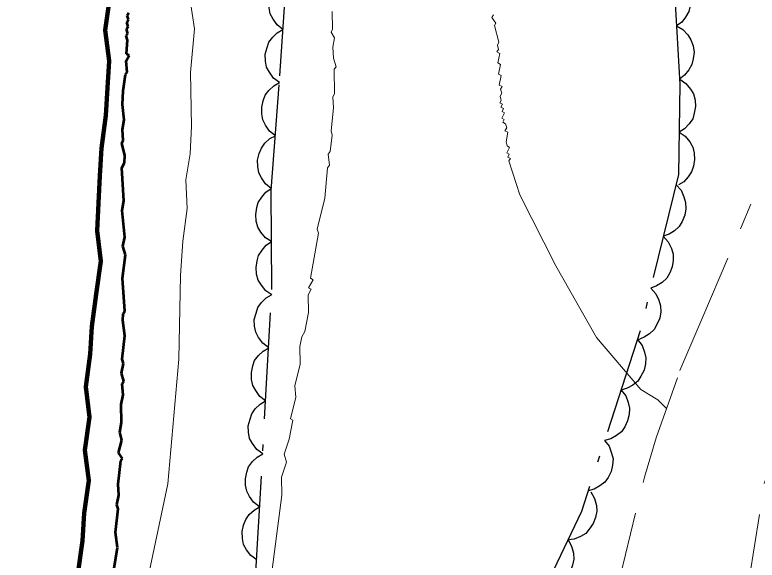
# Model space of a CAD drawing. Extents: x 355726 to 357533, y 5103782 to 5105258.
# Drawn here: x 355997.24 to 356018.2, y 5104726.42 to 5104741.81 of the extents above; entities that cross this region are included whole.
import ezdxf

# ---------------------------------------------------------------- set-up
doc = ezdxf.new("R2010")
doc.units = 0
doc.header["$LTSCALE"] = 0.6
for name, pattern in [('DASH_DOUBLE_DOT', [9.2, 5, -1.2, 0.3, -1.2, 0.3, -1.2]), ('DOT_DASHED', [7.7, 5, -1.2, 0.3, -1.2]), ('LONG_DASHED', [7.5, 6, -1.5]), ('MEDIUM_DASHED', [4.5, 3, -1.5])]:
    doc.linetypes.add(name, pattern=pattern)
for name, color, linetype, lineweight in [('1', 7, 'LONG_DASHED', 53), ('19', 7, 'Continuous', 13), ('2', 7, 'LONG_DASHED', 13), ('4', 7, 'DASH_DOUBLE_DOT', 53), ('44', 7, 'Continuous', 25)]:
    doc.layers.add(name, color=color, linetype=linetype, lineweight=lineweight)

msp = doc.modelspace()

# ---------------------------------------------------------------- linework, layer by layer
at = {"layer": '1'}
for points in [[(356000.17, 5104729.45), (356000.26, 5104729.8), (356000.2, 5104730.03), (356000.25, 5104730.3), (356000.24, 5104730.81), (356000.3, 5104731.08), (356000.27, 5104731.39), (356000.32, 5104731.47), (356000.25, 5104731.7), (356000.31, 5104731.97), (356000.27, 5104732.09), (356000.35, 5104732.75), (356000.29, 5104733.18), (356000.3, 5104733.37), (356000.35, 5104733.45), (356000.28, 5104734.38), (356000.36, 5104735.04), (356000.29, 5104735.28), (356000.35, 5104735.54), (356000.27, 5104736.29), (356000.32, 5104736.56), (356000.26, 5104737.49), (356000.34, 5104737.64), (356000.35, 5104737.84), (356000.26, 5104738.19), (356000.3, 5104738.27), (356000.28, 5104738.58), (356000.33, 5104738.85), (356000.28, 5104739.28), (356000.3, 5104739.67), (356000.36, 5104740.13), (356000.41, 5104740.2), (356000.38, 5104740.52), (356000.47, 5104740.67), (356000.39, 5104740.71), (356000.42, 5104741.1), (356000.38, 5104741.22), (356000.43, 5104741.29), (356000.39, 5104741.41), (356000.44, 5104741.49), (356000.4, 5104741.6), (356000.45, 5104741.68), (356000.41, 5104741.8), (356000.46, 5104741.87)], [(355999.95, 5104725.58), (356000.14, 5104726.77), (356000.08, 5104727.2), (356000.16, 5104727.86), (356000.12, 5104727.98), (356000.18, 5104728.25), (356000.16, 5104728.56), (356000.23, 5104729.22), (356000.28, 5104729.29), (356000.17, 5104729.45)]]:
    msp.add_lwpolyline(points, dxfattribs=at)
at = {"layer": '19', "linetype": 'MEDIUM_DASHED'}
for points in [[(355997.8, 5104670.73), (355999.08, 5104674.22), (356000.32, 5104676.94), (356001.43, 5104679.09), (356002.21, 5104680.3), (356006.1, 5104687.7), (356008.11, 5104691.5), (356009.62, 5104696.76), (356011.14, 5104701.84), (356012.62, 5104707.21), (356014.22, 5104712.09), (356015.74, 5104717.23), (356017.57, 5104723.26), (356018.4, 5104728.58), (356020.43, 5104734.04), (356022.51, 5104739.47), (356025.19, 5104744.96), (356027.66, 5104749.58), (356030.65, 5104755.01), (356033.08, 5104758.13), (356035.37, 5104761.13), (356036.71, 5104764.38), (356036.94, 5104767.51)], [(355997.24, 5104673.96), (355999.22, 5104678.15), (356000.21, 5104680.27), (356001.02, 5104681.7), (356001.91, 5104683.28), (356003.03, 5104685.63), (356005.07, 5104690.17), (356005.78, 5104692.77), (356007.59, 5104698.03), (356010.3, 5104706.48), (356012.75, 5104714.32), (356014.23, 5104721.23), (356014.34, 5104725.98), (356014.34, 5104725.99), (356015.02, 5104728.76), (356015.35, 5104729.87), (356016.02, 5104731.77), (356016.67, 5104733.29), (356018.02, 5104736.47)]]:
    msp.add_lwpolyline(points, dxfattribs=at)
at = {"layer": '2'}
for points in [[(356001.03, 5104726.08), (356001.56, 5104728.57), (356001.87, 5104732.09), (356001.92, 5104734.45), (356001.98, 5104735.42), (356002.11, 5104736.35), (356002.07, 5104737.16), (356002.19, 5104737.89), (356002.23, 5104738.67), (356002.2, 5104740.19), (356002.31, 5104741.42), (356002.16, 5104742.4)], [(356006.07, 5104737.49), (356006.12, 5104737.57), (356006.09, 5104737.88), (356006.14, 5104737.96), (356006.2, 5104738.42), (356006.17, 5104738.54), (356006.24, 5104739.19), (356006.22, 5104739.5), (356006.27, 5104739.58), (356006.26, 5104740.28), (356006.31, 5104740.35), (356006.24, 5104740.59), (356006.22, 5104740.9), (356006.27, 5104741.17), (356006.17, 5104741.33), (356006.21, 5104741.41), (356006.2, 5104741.91)], [(356010.76, 5104741.82), (356010.71, 5104741.74), (356010.82, 5104741.58), (356010.78, 5104741.51), (356010.91, 5104741.04), (356010.87, 5104740.96), (356010.9, 5104740.84), (356010.85, 5104740.77), (356010.93, 5104740.72), (356010.88, 5104740.46), (356010.95, 5104740.41), (356010.9, 5104740.14), (356010.97, 5104740.1), (356010.92, 5104739.83), (356011, 5104739.79), (356010.95, 5104739.72), (356010.99, 5104739.6), (356010.94, 5104739.52), (356010.97, 5104739.4), (356010.93, 5104739.33)], [(356010.93, 5104739.33), (356011.01, 5104739.29), (356010.96, 5104739.21), (356011.04, 5104739.17), (356011, 5104739.09), (356011.07, 5104739.05), (356010.99, 5104738.9), (356011.06, 5104738.86), (356011.02, 5104738.78), (356011.09, 5104738.74), (356011.13, 5104738.62), (356011.08, 5104738.54), (356011.16, 5104738.5), (356011.11, 5104738.23), (356011.14, 5104738.12), (356011.21, 5104738.07), (356011.13, 5104737.92), (356011.2, 5104737.88), (356011.16, 5104737.8), (356011.24, 5104737.76), (356011.19, 5104737.69), (356011.5, 5104736.73), (356012.52, 5104734.73), (356013.66, 5104732.7), (356014.92, 5104731.23)], [(356004.45, 5104725.75), (356004.78, 5104728.25), (356004.77, 5104728.76), (356004.91, 5104729.18), (356004.84, 5104729.41), (356004.99, 5104729.83), (356005.09, 5104730.37), (356005.02, 5104730.41), (356005.17, 5104731.02), (356005.15, 5104731.34), (356005.3, 5104731.95), (356005.29, 5104732.45), (356005.34, 5104732.72), (356005.43, 5104732.87), (356005.53, 5104733.41), (356005.52, 5104733.91), (356005.61, 5104734.07), (356005.53, 5104734.11), (356005.66, 5104734.33), (356005.59, 5104734.38), (356005.81, 5104735.65), (356005.78, 5104735.76), (356005.99, 5104736.64), (356006.07, 5104737.49)]]:
    msp.add_lwpolyline(points, dxfattribs=at)
at = {"layer": '2', "linetype": 'Continuous'}
msp.add_lwpolyline([(356015.64, 5104730.7), (356015.4, 5104730.94), (356014.92, 5104731.23)], dxfattribs=at)
at = {"layer": '4', "linetype": 'Continuous', "lineweight": 90}
msp.add_lwpolyline([(355999.92, 5104742.31), (355999.79, 5104741.38), (355999.9, 5104740.52), (355999.86, 5104739.75), (355999.81, 5104738.97), (355999.69, 5104738.05), (355999.64, 5104737.27), (355999.6, 5104736.5), (355999.56, 5104735.72), (355999.67, 5104734.86), (355999.54, 5104733.93), (355999.41, 5104733.01), (355999.37, 5104732.23), (355999.24, 5104731.31), (355999.35, 5104730.45), (355999.22, 5104729.52), (355999.33, 5104728.66), (355999.2, 5104727.74), (355999.15, 5104726.96), (355999.02, 5104726.03)], dxfattribs=at)
at = {"layer": '44', "linetype": 'DOT_DASHED'}
for points in [[(356004.03, 5104725.79), (356004.5, 5104734.06), (356004.48, 5104736.85), (356004.72, 5104740.09), (356004.97, 5104743.72)], [(356015.85, 5104742.74), (356016.02, 5104739.86), (356015.98, 5104737.31), (356014.9, 5104732.89), (356013.24, 5104727.79), (356012.12, 5104725.45)]]:
    msp.add_lwpolyline(points, dxfattribs=at)
at = {"layer": '44'}
for points in [[(356004.81, 5104741.4), (356004.65, 5104741.53), (356004.53, 5104741.69), (356004.45, 5104741.84), (356004.42, 5104742.01), (356004.42, 5104742.2), (356004.46, 5104742.38), (356004.52, 5104742.54), (356004.62, 5104742.68), (356004.76, 5104742.8), (356004.91, 5104742.89)], [(356015.83, 5104743), (356016.01, 5104742.89), (356016.15, 5104742.74), (356016.25, 5104742.61), (356016.3, 5104742.44), (356016.33, 5104742.26), (356016.31, 5104742.07), (356016.27, 5104741.91), (356016.18, 5104741.75), (356016.07, 5104741.61), (356015.92, 5104741.5)], [(356004.71, 5104739.9), (356004.54, 5104740.03), (356004.43, 5104740.2), (356004.35, 5104740.34), (356004.32, 5104740.51), (356004.31, 5104740.7), (356004.36, 5104740.89), (356004.41, 5104741.04), (356004.52, 5104741.18), (356004.65, 5104741.31), (356004.81, 5104741.4)], [(356015.92, 5104741.5), (356016.1, 5104741.4), (356016.24, 5104741.25), (356016.33, 5104741.11), (356016.39, 5104740.94), (356016.42, 5104740.76), (356016.39, 5104740.57), (356016.36, 5104740.41), (356016.27, 5104740.26), (356016.15, 5104740.11), (356016.01, 5104740)], [(356004.6, 5104738.4), (356004.43, 5104738.53), (356004.32, 5104738.7), (356004.24, 5104738.85), (356004.21, 5104739.02), (356004.21, 5104739.21), (356004.25, 5104739.39), (356004.31, 5104739.55), (356004.41, 5104739.68), (356004.55, 5104739.81), (356004.71, 5104739.9)], [(356016.02, 5104740), (356016.19, 5104739.88), (356016.32, 5104739.72), (356016.4, 5104739.58), (356016.45, 5104739.41), (356016.46, 5104739.23), (356016.42, 5104739.04), (356016.38, 5104738.88), (356016.28, 5104738.74), (356016.15, 5104738.6), (356016, 5104738.5)], [(356016, 5104738.5), (356016.17, 5104738.39), (356016.3, 5104738.23), (356016.38, 5104738.08), (356016.42, 5104737.91), (356016.43, 5104737.73), (356016.4, 5104737.54), (356016.35, 5104737.38), (356016.25, 5104737.24), (356016.13, 5104737.1), (356015.98, 5104737.01)], [(356004.48, 5104736.91), (356004.32, 5104737.04), (356004.2, 5104737.21), (356004.13, 5104737.35), (356004.1, 5104737.53), (356004.09, 5104737.71), (356004.14, 5104737.9), (356004.2, 5104738.05), (356004.3, 5104738.19), (356004.44, 5104738.32), (356004.6, 5104738.4)], [(356015.91, 5104737.01), (356016.05, 5104736.86), (356016.13, 5104736.68), (356016.18, 5104736.52), (356016.19, 5104736.34), (356016.16, 5104736.16), (356016.08, 5104735.98), (356016, 5104735.84), (356015.87, 5104735.72), (356015.72, 5104735.62), (356015.55, 5104735.56)], [(356004.49, 5104735.41), (356004.32, 5104735.52), (356004.19, 5104735.68), (356004.1, 5104735.82), (356004.05, 5104735.99), (356004.04, 5104736.18), (356004.07, 5104736.37), (356004.11, 5104736.52), (356004.21, 5104736.67), (356004.33, 5104736.81), (356004.48, 5104736.91)], [(356015.55, 5104735.56), (356015.69, 5104735.4), (356015.78, 5104735.22), (356015.83, 5104735.06), (356015.83, 5104734.88), (356015.8, 5104734.7), (356015.73, 5104734.53), (356015.65, 5104734.38), (356015.52, 5104734.26), (356015.36, 5104734.16), (356015.2, 5104734.1)], [(356004.5, 5104733.91), (356004.33, 5104734.02), (356004.2, 5104734.18), (356004.11, 5104734.32), (356004.06, 5104734.49), (356004.05, 5104734.68), (356004.08, 5104734.87), (356004.12, 5104735.02), (356004.22, 5104735.17), (356004.34, 5104735.31), (356004.49, 5104735.41)], [(356015.2, 5104734.1), (356015.34, 5104733.94), (356015.42, 5104733.76), (356015.47, 5104733.6), (356015.48, 5104733.43), (356015.45, 5104733.25), (356015.37, 5104733.07), (356015.29, 5104732.93), (356015.16, 5104732.81), (356015.01, 5104732.71), (356014.84, 5104732.64)], [(356004.41, 5104732.41), (356004.24, 5104732.54), (356004.12, 5104732.7), (356004.04, 5104732.85), (356004.01, 5104733.02), (356004, 5104733.21), (356004.05, 5104733.39), (356004.1, 5104733.55), (356004.2, 5104733.69), (356004.34, 5104733.82), (356004.49, 5104733.91)], [(356014.82, 5104732.65), (356014.95, 5104732.48), (356015.02, 5104732.29), (356015.06, 5104732.13), (356015.05, 5104731.96), (356015.01, 5104731.78), (356014.92, 5104731.61), (356014.83, 5104731.47), (356014.69, 5104731.36), (356014.53, 5104731.27), (356014.36, 5104731.22)], [(356004.32, 5104730.91), (356004.16, 5104731.04), (356004.04, 5104731.21), (356003.96, 5104731.35), (356003.92, 5104731.52), (356003.92, 5104731.71), (356003.96, 5104731.9), (356004.01, 5104732.05), (356004.12, 5104732.19), (356004.25, 5104732.32), (356004.41, 5104732.41)], [(356014.36, 5104731.22), (356014.49, 5104731.06), (356014.56, 5104730.87), (356014.6, 5104730.71), (356014.59, 5104730.53), (356014.54, 5104730.35), (356014.46, 5104730.18), (356014.37, 5104730.04), (356014.23, 5104729.94), (356014.07, 5104729.84), (356013.89, 5104729.79)], [(356004.24, 5104729.42), (356004.07, 5104729.54), (356003.95, 5104729.71), (356003.87, 5104729.85), (356003.84, 5104730.03), (356003.83, 5104730.21), (356003.88, 5104730.4), (356003.93, 5104730.55), (356004.03, 5104730.69), (356004.17, 5104730.82), (356004.32, 5104730.91)], [(356013.89, 5104729.79), (356014.02, 5104729.63), (356014.09, 5104729.44), (356014.13, 5104729.28), (356014.12, 5104729.1), (356014.08, 5104728.92), (356013.99, 5104728.75), (356013.9, 5104728.62), (356013.76, 5104728.51), (356013.6, 5104728.42), (356013.43, 5104728.37)], [(356004.15, 5104727.92), (356003.98, 5104728.05), (356003.87, 5104728.21), (356003.79, 5104728.36), (356003.75, 5104728.53), (356003.75, 5104728.71), (356003.79, 5104728.9), (356003.84, 5104729.05), (356003.95, 5104729.2), (356004.08, 5104729.32), (356004.24, 5104729.42)], [(356013.5, 5104728.34), (356013.61, 5104728.16), (356013.66, 5104727.96), (356013.67, 5104727.8), (356013.64, 5104727.62), (356013.57, 5104727.45), (356013.46, 5104727.29), (356013.36, 5104727.17), (356013.21, 5104727.08), (356013.03, 5104727.01), (356012.86, 5104726.99)], [(356004.07, 5104726.42), (356003.9, 5104726.55), (356003.78, 5104726.71), (356003.7, 5104726.86), (356003.67, 5104727.03), (356003.66, 5104727.22), (356003.7, 5104727.4), (356003.76, 5104727.56), (356003.86, 5104727.7), (356004, 5104727.83), (356004.15, 5104727.92)], [(356012.86, 5104726.99), (356012.96, 5104726.81), (356013.01, 5104726.61), (356013.02, 5104726.44), (356012.99, 5104726.27), (356012.93, 5104726.1), (356012.82, 5104725.94), (356012.71, 5104725.82), (356012.56, 5104725.73), (356012.39, 5104725.66), (356012.21, 5104725.63)]]:
    msp.add_lwpolyline(points, dxfattribs=at)

doc.saveas('drawing.dxf')
